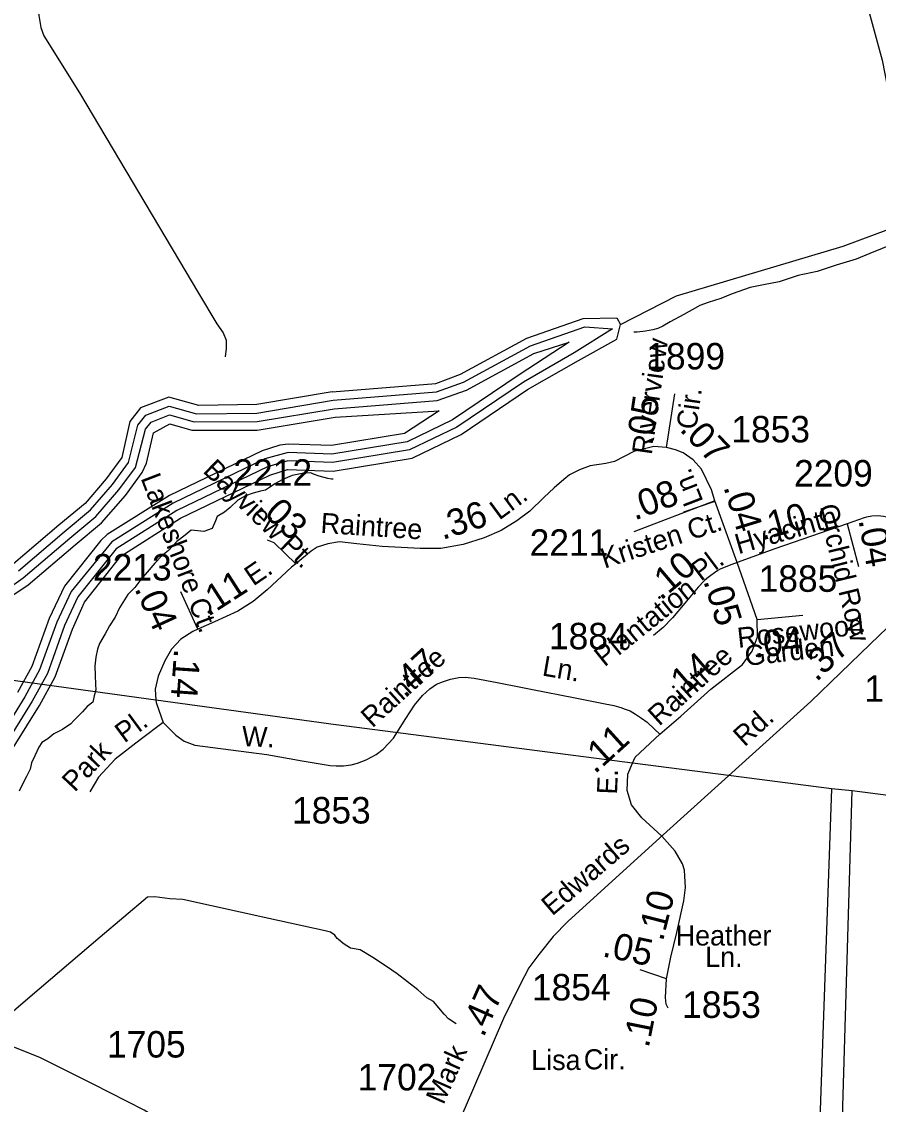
# Model space of a CAD drawing. Extents: x 2206922 to 2357709, y 510027 to 673830.
# Drawn here: x 2333790 to 2337836, y 605529 to 610640 of the extents above; entities that cross this region are included whole.
import ezdxf

# ---------------------------------------------------------------- set-up
doc = ezdxf.new("R2010")
doc.units = 0
for name, color, linetype in [('Exist Hydrographic Buffer Line', 7, 'Continuous'), ('Exist Hydrographic Creek Single Shore', 7, 'Continuous'), ('Exist Hydrographic Lake Shore', 7, 'Continuous'), ('Exist Hydrographic Misc Water Feature', 7, 'Continuous'), ('Exist Road Non-System Type 51', 7, 'Continuous'), ('Exist Road Non-System Type 51 Label', 7, 'Continuous'), ('Exist Road Secondary Mileage Hundredths English Label', 7, 'Continuous'), ('Exist Road Secondary Type 51 Attributed', 7, 'Continuous'), ('Exist Road Secondary Type 51 Label', 7, 'Continuous'), ('Exist Road Secondary Type 51 Number Label', 7, 'Continuous'), ('Exist Utilities Electrical Transmission Line', 7, 'Continuous')]:
    doc.layers.add(name, color=color, linetype=linetype)

msp = doc.modelspace()

# ---------------------------------------------------------------- linework, layer by layer
at = {"layer": 'Exist Hydrographic Buffer Line'}
for points in [[(2333774.4, 608046.9), (2333991.2, 608231.7), (2334115.2, 608335.1), (2334219, 608455.4), (2334294.7, 608559.2), (2334338.5, 608734.2), (2334376.3, 608782.8), (2334486.4, 608825.3), (2334615.4, 608788.7), (2334901.2, 608791.8), (2335261.5, 608852.3), (2335749.7, 608891.7), (2335876.6, 608938.3), (2336192.8, 609109.2), (2336449.8, 609198.9), (2336581, 609189.2), (2336400.1, 609076), (2336159.4, 608937.8), (2335845.5, 608725), (2335622.2, 608617.8), (2335258.2, 608558.4), (2335047, 608565.8), (2334950.4, 608537.6), (2334522.9, 608331.4), (2334237, 608150.4), (2334055.2, 607924.5), (2333993, 607789), (2333912, 607562.7), (2333839.9, 607432.2), (2333668.4, 607157)], [(2333642.4, 607905.9), (2333797.4, 608014.2), (2334017, 608201.1), (2334140.7, 608304.3), (2334249.1, 608429.3), (2334327.3, 608535.6), (2334375.5, 608716.5), (2334400.9, 608749.4), (2334488.4, 608783.1), (2334604.7, 608750.2), (2334901.6, 608751.8), (2335266.4, 608812.7), (2335753, 608851.8), (2335891, 608900.8), (2336209, 609072.5), (2336376.2, 609126.8), (2336139.7, 608972.5), (2335825.4, 608759.9), (2335610.3, 608656.4), (2335255.7, 608598.5), (2335048.2, 608605.8), (2334938.1, 608575.8), (2334505.7, 608367.4), (2334215.7, 608184.2), (2334023.8, 607949.3), (2333956.5, 607805.4), (2333875.1, 607579.2), (2333805.4, 607452.4), (2333634.4, 607178.2)], [(2333643.4, 607862.4), (2333820.4, 607981.5), (2334042.9, 608170.6), (2334166.5, 608273.6), (2334279.7, 608403.3), (2334359.5, 608512), (2334379.6, 608555.8), (2334412.4, 608699), (2334490.3, 608741), (2334593.6, 608711.8), (2334902.4, 608711.8), (2335271.1, 608772.9), (2335762.2, 608802.9), (2335598, 608694.9), (2335253.3, 608638.6), (2335049.7, 608645.8), (2335009.3, 608640.2), (2334926.2, 608613.9), (2334488.2, 608403.4), (2334194.2, 608218), (2334164.5, 608191.2), (2333992.4, 607974.2), (2333920, 607821.7), (2333838.6, 607595.7), (2333771, 607472.7)]]:
    msp.add_lwpolyline(points, dxfattribs=at)
at = {"layer": 'Exist Hydrographic Creek Single Shore'}
msp.add_lwpolyline([(2336617.5, 609209.7), (2336882.4, 609345.1), (2337670.4, 609580.5), (2338384.4, 609845.6)], dxfattribs=at)
at = {"layer": 'Exist Hydrographic Lake Shore'}
for points in [[(2335256.6, 608892.1), (2335746.4, 608931.6), (2335862.5, 608975.7), (2336176.4, 609145.9), (2336442.6, 609238.7), (2336600.5, 609241.8), (2336617.5, 609209.7)], [(2335260.7, 608518.3), (2335634.5, 608579.2), (2335865.6, 608690.3), (2336179.5, 608903.1), (2336419.4, 609040.8), (2336601.5, 609140.2), (2336617.5, 609209.7)], [(2335256.6, 608892.1), (2334900.4, 608831.8), (2334626.4, 608827.2), (2334484.5, 608867.4), (2334351.5, 608816.1), (2334301.4, 608751.7), (2334262.5, 608582.8), (2334188.5, 608481.3), (2334089.4, 608365.8), (2333965.6, 608262.2), (2333751.5, 608079.7)], [(2333467.8, 606503.8), (2333517.5, 606527.9), (2333575.5, 606576.1), (2333639.5, 606828.1), (2333638.5, 606969.2), (2333702.5, 607135.9), (2333874.5, 607411.9), (2333948.5, 607546.2), (2334029.5, 607772.6), (2334086.5, 607899.7), (2334258.4, 608116.7), (2334540.5, 608295.4), (2334962.5, 608499.5), (2335045.6, 608525.8), (2335260.7, 608518.3)]]:
    msp.add_lwpolyline(points, dxfattribs=at)
at = {"layer": 'Exist Hydrographic Misc Water Feature'}
for points in [[(2337912.8, 609592.6), (2337795.7, 609545.4), (2337731.8, 609518.5), (2337636.4, 609489.4), (2337546.6, 609460.4), (2337457.2, 609441.4), (2337367.8, 609412.2), (2337294, 609397.4), (2337229.8, 609384.8), (2337146.3, 609355.5), (2337092.4, 609332.8), (2337032.7, 609314.2), (2336992.9, 609299.9), (2336981.3, 609293.6), (2336917.3, 609257), (2336852.1, 609222.1), (2336818, 609201.7), (2336794.3, 609191.5), (2336770.3, 609185.4), (2336736.4, 609178.7), (2336696.6, 609174.2), (2336680.4, 609174.2)], [(2335261.3, 608479.2), (2335253.7, 608479.2), (2335235.7, 608482.7), (2335195.5, 608494.5), (2335169, 608504.1), (2335155.1, 608509.8), (2335123.3, 608507.7), (2335067.5, 608497.1), (2335023.2, 608478.6), (2334985.9, 608458.3), (2334959.9, 608439.9), (2334942.2, 608427.9), (2334918, 608423.5), (2334884, 608413.2), (2334846.7, 608400.6), (2334811, 608380.4), (2334775.5, 608346), (2334747.6, 608323.8), (2334714, 608303.3), (2334706, 608283), (2334690.2, 608247.2), (2334650.4, 608232.6), (2334622.5, 608236.4), (2334590.4, 608239.9), (2334562.7, 608215.7), (2334522.7, 608185.2), (2334483.3, 608142.9), (2334451.5, 608118.5), (2334418.3, 608084.2), (2334382.4, 608041.7), (2334352.9, 608005.6), (2334325.2, 607969.2), (2334291.8, 607934.9), (2334252.6, 607872.7), (2334230.9, 607828.5), (2334205.5, 607788.1), (2334183.7, 607750), (2334158.1, 607703.6), (2334148.7, 607677.4), (2334140.7, 607639.3), (2334135.5, 607597.5), (2334137.8, 607555.4), (2334138.6, 607511.4), (2334140.7, 607485.6), (2334133.1, 607457.6), (2334125.5, 607427.5), (2334099.5, 607407), (2334077.7, 607381.1), (2334058, 607362.6), (2334036.1, 607340.3), (2334022.6, 607324.5), (2333982.8, 607298.1), (2333942.8, 607277.3), (2333913.1, 607255), (2333885.4, 607236.9), (2333871.6, 607215), (2333852.2, 607174.5), (2333836.4, 607140.5), (2333830.8, 607110.5), (2333813.2, 607076.2), (2333797.2, 607046.2), (2333778.1, 607007.7)], [(2335284.9, 606308.6), (2335280.8, 606312.4), (2335268.5, 606328), (2335248.8, 606342), (2335224.2, 606347.7), (2334957.8, 606406.8), (2334551, 606496.4), (2334489.1, 606499.6), (2334418.9, 606509), (2334384.9, 606506.8), (2334161, 606318.2), (2333830.4, 606037.1), (2333614.3, 605852.6), (2333402.5, 605866.3), (2333240.7, 605874.8)], [(2335842.4, 605909.6), (2335805.9, 605933.3), (2335785.8, 605955), (2335734.7, 606014.2), (2335703, 606031.9), (2335660.7, 606069.5), (2335563.5, 606144.2), (2335513.3, 606179.7), (2335448.7, 606222.7), (2335388, 606259), (2335343.7, 606266.1), (2335309.1, 606288.7), (2335284.9, 606308.6)]]:
    msp.add_lwpolyline(points, dxfattribs=at)
at = {"layer": 'Exist Road Non-System Type 51'}
msp.add_line((2337063.6, 608375.3), (2336916, 608323.7), dxfattribs=at)
for points in [[(2333859.1, 610753.3), (2333871.9, 610668.6), (2333880.2, 610611.9), (2333895.2, 610572.7), (2334063.6, 610303.3), (2334625.4, 609357.4), (2334712.1, 609213.9), (2334742.1, 609170.6), (2334755.4, 609135.5), (2334755.4, 609097.2), (2334751, 609057.7)], [(2334458.7, 607330.6), (2334349.7, 607249.7), (2334231.3, 607158.2), (2334152.8, 607072.6), (2334112.7, 607004.2)]]:
    msp.add_lwpolyline(points, dxfattribs=at)
at = {"layer": 'Exist Road Secondary Type 51 Attributed'}
for p, q in [((2336835.7, 608629.8), (2336875.3, 608883.1)), ((2337063, 608377.4), (2336681, 608232)), ((2337689.2, 608269.3), (2337742, 608068.5)), ((2334622.2, 607771.9), (2334541.9, 607947.7)), ((2337262.9, 607817.2), (2337479.1, 607838.3)), ((2336835.7, 606121.7), (2336710.9, 606163.9))]:
    msp.add_line(p, q, dxfattribs=at)
for points in [[(2336776.1, 614649.6), (2336853.5, 614396.1), (2336908, 614170.9), (2337199, 613009.1), (2337395.8, 612254.9), (2337682.7, 611083.7), (2337773.4, 610753.3), (2337854.4, 610458.3), (2337890, 610271.8), (2337900.4, 610127.2), (2337921.4, 610014.1), (2337982.1, 609859.1), (2338082.6, 609605.5), (2338164.3, 609403.4), (2338283.6, 609055.6), (2338403.6, 608627.1)], [(2336835.7, 608629.8), (2336775.4, 608634.5), (2336681.6, 608611), (2336589.3, 608562.7), (2336549.3, 608553.8), (2336474.2, 608542.4), (2336423.8, 608524.3), (2336378.1, 608500.2), (2336351.2, 608478.5), (2336304.3, 608438.7), (2336255.8, 608393.6), (2336190.6, 608329.5), (2336128.7, 608283.9), (2336054.5, 608238.4), (2335973.8, 608202.4), (2335875.4, 608171.9), (2335769.9, 608152), (2335672.7, 608152), (2335492.2, 608161.9), (2335372.7, 608174.8), (2335291.8, 608184.2), (2335236.8, 608174.8), (2335186.4, 608159.6), (2335157.1, 608140.8), (2335112.6, 608103.3), (2335084.2, 608080.4)], [(2337063, 608377.4), (2337047.2, 608429.3), (2337000.4, 608527.8), (2336961.7, 608571.2), (2336913.6, 608604), (2336878.5, 608619.2), (2336835.7, 608629.8)], [(2337168.5, 608086.3), (2337063, 608377.4)], [(2338145.2, 608190.9), (2337974, 608264.9), (2337899.3, 608293.1), (2337882.6, 608298.4), (2337860.1, 608303.8), (2337835.7, 608307.3), (2337804.8, 608305), (2337779.9, 608300.6), (2337768.6, 608297.1), (2337689.2, 608269.3)], [(2337689.2, 608269.3), (2337347, 608151.1), (2337168.5, 608086.3)], [(2335084.2, 608080.4), (2334982.6, 608179.3), (2334950.5, 608192.2)], [(2338145.2, 608190.9), (2338108.3, 608100.4), (2338055.6, 607993.1), (2338006.4, 607913.9), (2337960.7, 607857.7), (2337918.3, 607817), (2337797.7, 607701.7), (2337517, 607430.5), (2336803.6, 606786.6)], [(2335084.2, 608080.4), (2335064.5, 608064.6), (2334949.1, 607957.4), (2334882.9, 607902.2), (2334811.4, 607857.6), (2334701.2, 607806.1), (2334622.2, 607771.9)], [(2337168.5, 608086.3), (2337131.1, 608072.9), (2337088.8, 608055.1), (2337078.3, 608048.9), (2337061.8, 608037.2), (2337045.2, 608025.1), (2337025.3, 608010.5), (2337013.4, 607999.3), (2336985.7, 607969.5), (2336922.2, 607895.4), (2336864, 607825.3), (2336820.3, 607779), (2336774.2, 607742.4)], [(2337262.9, 607817.2), (2337220.4, 607938.4), (2337168.5, 608086.3)], [(2334622.2, 607771.9), (2334598.1, 607761.5), (2334541.9, 607724), (2334498.5, 607678.2), (2334466.9, 607622), (2334435.2, 607549.3), (2334421.2, 607488.3), (2334424, 607437), (2334424.7, 607425), (2334448.2, 607358.3), (2334458.7, 607330.6), (2334517.8, 607271.2), (2334557.5, 607243), (2334607.5, 607223.9)], [(2336804.5, 607275.6), (2336903.3, 607361.6), (2337044.3, 607489.4), (2337194.3, 607605.3), (2337240, 607667.7), (2337264.6, 607736.3), (2337262.9, 607817.2)], [(2334607.5, 607223.9), (2334947.2, 607180), (2335114.1, 607150.2), (2335247.5, 607128.7), (2335275.5, 607126.6), (2335309.9, 607126.6), (2335346.4, 607130.9), (2335376.6, 607139.5), (2335417.4, 607154.5), (2335464.8, 607180.3), (2335497, 607206.1), (2335546.5, 607257.7), (2335604.6, 607350.2), (2335644.7, 607412.9), (2335683.3, 607459.4), (2335717.3, 607490), (2335749.1, 607511.6), (2335782, 607525.2), (2335816.1, 607535.4), (2335854.7, 607543.4), (2335885.3, 607546), (2335926.9, 607540.3), (2336035.7, 607519.4), (2336147.9, 607498.6), (2336194.2, 607488.2), (2336404, 607447.2), (2336530.3, 607422), (2336587.3, 607410.9), (2336619.3, 607402.5), (2336640.9, 607394.9), (2336663.2, 607386.1), (2336689.6, 607371), (2336718, 607351.7), (2336743.4, 607332.9), (2336778.2, 607299.1), (2336804.5, 607275.6)], [(2336813.3, 606795.4), (2336719.7, 606880.6), (2336670, 606942.5), (2336649.2, 607010.5), (2336653.2, 607087.6), (2336675.4, 607139), (2336687.8, 607167.4), (2336804.5, 607275.6)], [(2336803.6, 606786.6), (2336369, 606392.5), (2336300.5, 606321.3), (2336231.9, 606236.9), (2336184.5, 606173.5), (2336142.3, 606091.8), (2336065.8, 605933.5), (2335883.9, 605514), (2335678.2, 605047), (2335551.7, 604776.6)], [(2336835.7, 606121.7), (2336856, 606223), (2336884.3, 606339.8), (2336917.6, 606489.8), (2336924.9, 606552.5), (2336922.5, 606606.6), (2336920, 606633.6), (2336911.4, 606664.4), (2336876.2, 606724.1), (2336813.3, 606795.4)], [(2336842.8, 605982.7), (2336834, 606002.1), (2336830.5, 606032.8), (2336835.7, 606121.7)], [(2334850.7, 605199.8), (2334368, 605501.2), (2334128.2, 605624.6), (2333879.6, 605748.4), (2333758, 605797.8), (2333676.3, 605824.4), (2333592.7, 605830.2), (2333167, 605844.4)]]:
    msp.add_lwpolyline(points, dxfattribs=at)
at = {"layer": 'Exist Utilities Electrical Transmission Line'}
for p, q in [((2335273.5, 607320.2), (2334424, 607437)), ((2336675.4, 607139), (2335275.4, 607319.6)), ((2337141, 607078.9), (2336675.4, 607139)), ((2337613.9, 607017.9), (2337141, 607078.9)), ((2337613.9, 607017.9), (2337523, 604387.2)), ((2337712.1, 607009), (2337613.9, 607017.9)), ((2337633.3, 604372.7), (2337712.1, 607009))]:
    msp.add_line(p, q, dxfattribs=at)
for points in [[(2334424, 607437), (2333818, 607520.3), (2331561.9, 607831.9), (2331502, 607839.9)], [(2342116.7, 606444.8), (2340310.8, 606672.2), (2337712.1, 607009)]]:
    msp.add_lwpolyline(points, dxfattribs=at)

# ---------------------------------------------------------------- texts
at = {"layer": 'Exist Road Non-System Type 51 Label'}
for s, rotation, p in [('Riverview', 81.9159, (2336765.7, 608592.1)), ('Cir.', 81.9159, (2336975.4, 608710.5)), ('Pl.', 36.3694, (2334275.2, 607231.6)), ('Park', 46.7358, (2334040.6, 606999.4))]:
    msp.add_text(s, height=95, rotation=rotation, dxfattribs=at).set_placement(p)
at = {"layer": 'Exist Road Secondary Mileage Hundredths English Label'}
for s, rotation, p in [('.05', 81.5675, (2336768.1, 608635)), ('.07', 313.4589, (2336893.4, 608711.8)), ('.08', 20.7873, (2336685, 608283.9)), ('.03', 316.2242, (2334896.9, 608344.6)), ('.04', 287.0347, (2337103.4, 608443.4)), ('.36', 17.6177, (2335777.5, 608192.5)), ('.10', 15.5952, (2337286.5, 608190)), ('.04', 279.9067, (2337741.7, 608287.1)), ('.10', 40.3629, (2336808, 607904.1)), ('.11', 32.7635, (2334669.9, 607828.4)), ('.05', 286.8172, (2337008.6, 607999.9)), ('.04', 294.7397, (2334320.9, 607963.2)), ('.04', 4.9551, (2337250.7, 607637.2)), ('.37', 44.0137, (2337543.2, 607519.8)), ('.47', 42.1779, (2335599.3, 607442)), ('.14', 266.0656, (2334510.5, 607681.5)), ('.14', 40.9799, (2336887.8, 607427.6)), ('.11', 42.1779, (2336497.1, 607085.3)), ('.10', 75.7302, (2336817.9, 606294.7)), ('.05', 348.0191, (2336528.3, 606228.3)), ('.47', 66.0893, (2335971.4, 605841.1)), ('.10', 78.5398, (2336751.2, 605792.1))]:
    msp.add_text(s, height=125, rotation=rotation, dxfattribs=at).set_placement(p)
at = {"layer": 'Exist Road Secondary Type 51 Label'}
for s, rotation, p in [('Bayview Pt.', 315.8942, (2334641.7, 608515)), ('Lakeshore Ct.', 290.936, (2334351, 608485.2)), ('Ln.', 111.1641, (2337010.5, 608375)), ('Ln.', 36.3699, (2336045.7, 608283.8)), ('Hyacinth', 16.1437, (2337174.9, 608125.2)), ('Orchid Row', 283.6956, (2337549.6, 608350.4)), ('Raintree', 356.2417, (2335199.9, 608226.8)), ('Kristen Ct.', 18.1693, (2336542.8, 608057.2)), ('Pl.', 36.8817, (2336997.7, 607995.6)), ('E.', 34.2749, (2334884, 607972.7)), ('Plantation', 38.9161, (2336542.7, 607590.9)), ('Rosewood', 6.2737, (2337174.8, 607683.4)), ('Garden', 6.5021, (2337210.3, 607598.1)), ('Raintree', 42.2138, (2335445.9, 607302.9)), ('Raintree', 42.2138, (2336800.9, 607311.1)), ('Ln.', 350.213, (2336244.5, 607553.7)), ('Rd.', 42.1469, (2337203.9, 607213.1)), ('W.', 357.6201, (2334828.5, 607220.1)), ('E.', 87.6201, (2336601.6, 606990.2)), ('Edwards', 40.6479, (2336295.6, 606415.3)), ('Mark', 66.0893, (2335782.1, 605523.3))]:
    msp.add_text(s, height=95, rotation=rotation, dxfattribs=at).set_placement(p)
for s, p in [('Heather', (2336878.8, 606278.5)), ('Ln.', (2337018.3, 606177.4)), ('Lisa', (2336196.7, 605690.9)), ('Cir.', (2336444.9, 605694))]:
    msp.add_text(s, height=95, dxfattribs=at).set_placement(p)
at = {"layer": 'Exist Road Secondary Type 51 Number Label'}
for s, p in [('1899', (2336740, 608997.9)), ('1853', (2337141.4, 608653.6)), ('2212', (2334789.9, 608448.9)), ('2209', (2337437.8, 608445.3)), ('2211', (2336189.2, 608118.3)), ('2213', (2334126.9, 608001.6)), ('1885', (2337270.4, 607948.2)), ('1884', (2336280.2, 607676.7)), ('1702', (2337769.9, 607429)), ('1853', (2335066.8, 606854.5)), ('1854', (2336199.6, 606019.4)), ('1853', (2336909.2, 605936.9)), ('1705', (2334192.8, 605749.8)), ('1702', (2335376.9, 605594.5))]:
    msp.add_text(s, height=125, dxfattribs=at).set_placement(p)

doc.saveas('drawing.dxf')
